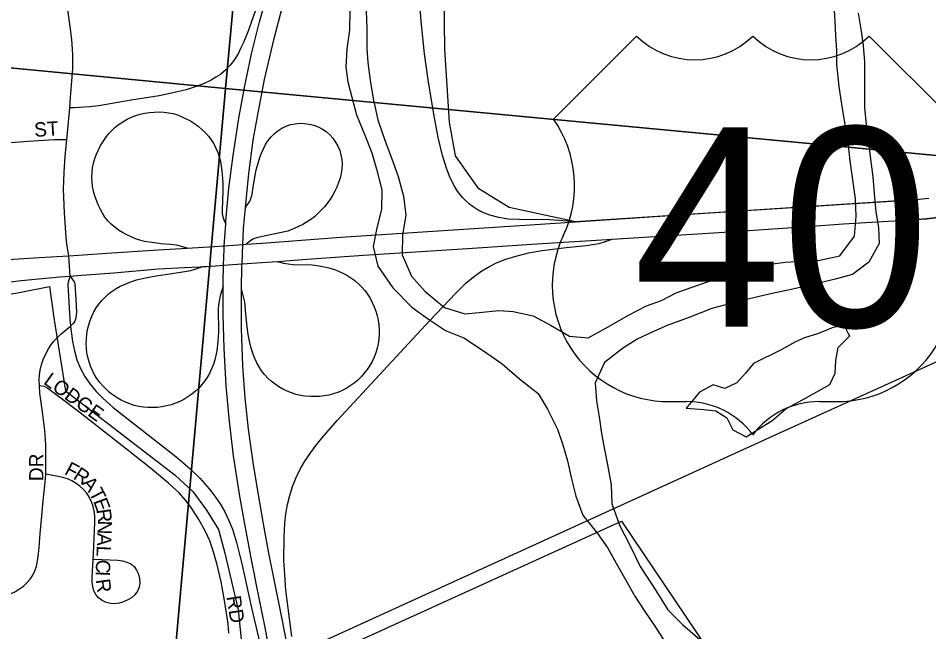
# Model space of a CAD drawing. Extents: x 1410790 to 1770854, y 566777 to 831614.
# Drawn here: x 1587524 to 1590704, y 702854 to 704996 of the extents above; entities that cross this region are included whole.
import ezdxf

# ---------------------------------------------------------------- set-up
doc = ezdxf.new("R2010")
doc.units = 0
for name, color, linetype in [('GM_X_City_Street', 7, 'Continuous'), ('GM_X_City_Street_Text', 7, 'Continuous'), ('GM_X_Corporation', 7, 'Continuous'), ('GM_X_County_Road', 7, 'Continuous'), ('GM_X_Interchange_Ramps', 7, 'Continuous'), ('GM_X_Major_River', 7, 'Continuous'), ('GM_X_Minor_Lake', 7, 'Continuous'), ('GM_X_Rail_Line', 7, 'Continuous'), ('GM_X_Section', 7, 'Continuous'), ('GM_X_Township_Subdivision', 7, 'Continuous'), ('GM_X_Township_Subdivision_Text', 7, 'Continuous'), ('GM_X_US_Location', 7, 'Continuous'), ('GM_X_US_Route', 7, 'Continuous'), ('GM_X_US_Shield', 7, 'Continuous')]:
    doc.layers.add(name, color=color, linetype=linetype)

msp = doc.modelspace()

# ---------------------------------------------------------------- linework, layer by layer
at = {"layer": 'GM_X_City_Street'}
for points in [[(1587598.6, 703712.9), (1587597.6, 703732.7), (1587598.7, 703751.2), (1587600.7, 703767), (1587604.1, 703782.5), (1587608.9, 703797.8), (1587614.9, 703812.7), (1587629.5, 703841.3), (1587638.1, 703854.8), (1587647.6, 703867.6), (1587654.8, 703875.7), (1587673.7, 703893.7), (1587686.9, 703904.5), (1587693.3, 703909.8), (1587706.3, 703920.5)], [(1588260.1, 702848.7), (1588257, 702881.8), (1588244.5, 702963.3), (1588232.3, 703028.2), (1588217.8, 703092.6), (1588204, 703140.3), (1588192.7, 703171.5), (1588179.2, 703201.9), (1588155.3, 703245.6), (1588128, 703287.2), (1588107.8, 703313.6), (1588085.5, 703338.3), (1588049.2, 703372.3), (1587986.1, 703425.3), (1587908.3, 703486.3), (1587739.9, 703618), (1587664.1, 703674.9), (1587631.5, 703700), (1587623.4, 703705.6), (1587615.4, 703709.6), (1587606.9, 703711.8), (1587598.6, 703712.9)], [(1587619.8, 703404.1), (1587620.9, 703425.4), (1587620.3, 703507.5), (1587616.8, 703556.9), (1587608.6, 703622.1), (1587599.9, 703686.8), (1587598.6, 703712.9)], [(1587393.1, 702996.3), (1587400.2, 702990.5), (1587416.4, 702983.5), (1587433.2, 702980.5), (1587449.9, 702979.4), (1587466.7, 702980.3), (1587483, 702983.3), (1587499, 702987.9), (1587514.3, 702994.6), (1587528.5, 703003.2), (1587541.8, 703013.2), (1587554.4, 703024.4), (1587565.7, 703037.1), (1587575.2, 703051.2), (1587582.3, 703066.6), (1587587.3, 703082.6), (1587593.7, 703115.4), (1587597.4, 703148.1), (1587600.9, 703197), (1587605, 703245.7), (1587611.4, 703310.8), (1587618.3, 703376.1), (1587619.8, 703404.1)], [(1587787.7, 703107.6), (1587872, 703103.5), (1587887.9, 703101.3), (1587903.2, 703097.2), (1587916.9, 703090.5), (1587928.5, 703081.1), (1587937.5, 703068.9), (1587943.9, 703054.6), (1587947.7, 703039.4), (1587948.8, 703024.1), (1587946.6, 703009.1), (1587940.7, 702995.1), (1587931.6, 702982.8), (1587919.9, 702972.7), (1587906.4, 702964.7), (1587891.9, 702958), (1587876.9, 702953.4), (1587861.5, 702951.3), (1587846.1, 702952.3), (1587831, 702956.2), (1587816.9, 702962.7), (1587804.7, 702971.7), (1587795.1, 702983.3), (1587788.5, 702997.2), (1587784.5, 703012.3), (1587782.5, 703028), (1587782.4, 703044), (1587786.4, 703126), (1587791.5, 703235.5), (1587791.1, 703258.1), (1587789.5, 703275), (1587785.9, 703291.6), (1587780.2, 703307.6), (1587772.6, 703322.9), (1587763.2, 703337.1), (1587752.1, 703350), (1587739.6, 703361.6), (1587726, 703371.7), (1587711.5, 703380.4), (1587696, 703387.5), (1587679.8, 703392.8), (1587663.2, 703395.9), (1587619.8, 703404.1)]]:
    msp.add_lwpolyline(points, dxfattribs=at)
at = {"layer": 'GM_X_Corporation'}
for points in [[(1590762.7, 704303.5), (1590698, 704295.8), (1590628, 704291), (1590631.9, 704361), (1589470.1, 704285.1), (1589238.6, 704334.5), (1589132.6, 704400.4), (1589051.3, 704515.8), (1589030.5, 704633), (1589013.4, 704886.4), (1589011.3, 705078.1)], [(1587107.8, 703964.5), (1587527.2, 704037.8), (1587632.7, 704059.7), (1587648.2, 703949.5), (1587688.7, 703695), (1588072.1, 703400.6), (1588134.1, 703343.3), (1588181.4, 703278.1), (1588223.9, 703210.9), (1588245.7, 703127.7), (1588292, 702930.1), (1588321.4, 702643.7), (1589630.6, 703240.3), (1589929.6, 702797.1), (1590419, 702441.5), (1590553, 702209.4), (1590555.2, 701747.1), (1590650.4, 701726.7), (1591000, 704367.7)]]:
    msp.add_lwpolyline(points, dxfattribs=at)
at = {"layer": 'GM_X_County_Road'}
for points in [[(1587703.7, 704682.8), (1587706.7, 704719.5), (1587714.4, 704820.2), (1587714.7, 704869.2), (1587711.4, 704921.4), (1587705.9, 704966.7), (1587695.7, 705033.2), (1587677.7, 705126.3), (1587655.6, 705233.1)], [(1587693.6, 704571.7), (1587699.6, 704632.6), (1587703.7, 704682.8)], [(1587700.6, 704166.6), (1587694.9, 704199.8), (1587692.3, 704218), (1587690.2, 704247.7), (1587685.5, 704316.5), (1587681.6, 704399.5), (1587684, 704457.4), (1587687.9, 704514.5), (1587693.6, 704571.7)], [(1587705.6, 704095.5), (1587700.6, 704166.6)]]:
    msp.add_lwpolyline(points, dxfattribs=at)
at = {"layer": 'GM_X_Interchange_Ramps'}
for points in [[(1589470.1, 704285.1), (1589411.6, 704289.7), (1589364.1, 704293.4), (1589312.4, 704292.3), (1589235.5, 704294.7), (1589203.1, 704299.7), (1589171.4, 704308.1), (1589156, 704313.8), (1589141, 704320.5), (1589126.6, 704328.3), (1589112.8, 704337), (1589099.7, 704347), (1589087.5, 704357.8), (1589076.1, 704369.6), (1589065.7, 704382.2), (1589056, 704395.4), (1589047.3, 704409.3), (1589032.4, 704438.5), (1589020.4, 704469), (1589006.1, 704516.1), (1588991, 704580), (1588975.2, 704660.4), (1588956.6, 704773.7), (1588943.4, 704871.1), (1588931.8, 704985.2), (1588922.2, 705116)], [(1588356.1, 705033.4), (1588337.7, 704980.8), (1588327.7, 704954.3), (1588310.4, 704910.9), (1588302, 704892.1), (1588293.5, 704873.7), (1588277.8, 704849.8), (1588264.7, 704832.1), (1588249.1, 704815.7), (1588230, 704799.1), (1588214.4, 704789.6), (1588197.9, 704780.1), (1588171.1, 704767.4), (1588141.5, 704755.8), (1588110.1, 704745.6), (1588079.5, 704738.5), (1588048.3, 704731.7), (1588015.9, 704725.1), (1587918.6, 704709.5), (1587805, 704690.5), (1587772.4, 704686.5), (1587755.9, 704684.9), (1587720.3, 704683.5), (1587703.7, 704682.8)], [(1588113.8, 704193.2), (1588094.3, 704198.9), (1588087.8, 704200.8), (1588075, 704203.3), (1588056.1, 704206), (1588022.2, 704208.4), (1587999.6, 704211.3), (1587980.9, 704213.9), (1587964.6, 704216.6), (1587948.6, 704220.7), (1587933, 704225.9), (1587902.8, 704239.3), (1587888.3, 704247.2), (1587874.4, 704256.1), (1587861.1, 704265.9), (1587848.7, 704276.9), (1587837.3, 704288.8), (1587827, 704301.7), (1587817.9, 704315.5), (1587809.8, 704329.9), (1587802.8, 704344.8), (1587791.3, 704375.8), (1587787, 704391.8), (1587783.9, 704408), (1587781.8, 704424.4), (1587781.2, 704440.8), (1587781.9, 704457.4), (1587783.9, 704473.7), (1587787.2, 704489.9), (1587791.7, 704505.8), (1587797.3, 704521.4), (1587803.9, 704536.5), (1587811.5, 704551.2), (1587820.1, 704565.4), (1587829.5, 704578.9), (1587839.8, 704591.8), (1587851, 704604), (1587863.1, 704615.2), (1587876, 704625.5), (1587889.7, 704634.7), (1587904, 704642.9), (1587919, 704649.9), (1587934.4, 704655.8), (1587950.3, 704660.5), (1587966.4, 704664.1), (1587982.7, 704666.6), (1587999.2, 704668.2), (1588015.7, 704668.7), (1588032.2, 704668), (1588048.6, 704666.1), (1588064.7, 704662.8), (1588080.6, 704658.1), (1588095.9, 704652.1), (1588110.9, 704645), (1588125.4, 704637.1), (1588139.3, 704628.2), (1588152.7, 704618.5), (1588165.4, 704607.9), (1588177.3, 704596.6), (1588188.4, 704584.3), (1588198.3, 704571.1), (1588207, 704557.1), (1588214.5, 704542.4), (1588220.7, 704527.1), (1588225.9, 704511.4), (1588230, 704495.4), (1588235.5, 704462.8), (1588236.7, 704451.1), (1588238.7, 704417.7), (1588238.7, 704393.6), (1588235.7, 704325.2), (1588236.3, 704314.1), (1588238.7, 704302), (1588242.3, 704291.8), (1588248.5, 704276.3)], [(1588317.5, 704335.4), (1588332.6, 704357.7), (1588337.7, 704368.5), (1588341.3, 704381.5), (1588345.6, 704414.5), (1588349.9, 704440), (1588354.2, 704461.6), (1588358.3, 704478.4), (1588367.6, 704509.9), (1588373.4, 704525.3), (1588380.1, 704540.3), (1588387.8, 704554.8), (1588396.8, 704568.6), (1588407, 704581.4), (1588418.5, 704593), (1588431.2, 704603.3), (1588445.1, 704612), (1588459.9, 704619.1), (1588475.4, 704624.3), (1588491.4, 704627.7), (1588507.8, 704629.1), (1588524.2, 704628.7), (1588540.4, 704626.5), (1588556.3, 704622.5), (1588571.7, 704616.6), (1588586.2, 704609.1), (1588599.7, 704599.9), (1588612.1, 704589.2), (1588623.1, 704577.1), (1588632.6, 704563.7), (1588640.6, 704549.4), (1588646.8, 704534.3), (1588651.3, 704518.5), (1588654.1, 704502.4), (1588655, 704486.1), (1588654.2, 704469.8), (1588651.9, 704453.5), (1588648.1, 704437.6), (1588643, 704422), (1588636.9, 704405.8), (1588629.8, 704392), (1588621.5, 704377.5), (1588611.9, 704362.1), (1588593.3, 704337.6), (1588570.8, 704313.8), (1588558.5, 704303), (1588545.5, 704292.9), (1588517.8, 704275.4), (1588488.3, 704261.2), (1588465.2, 704252.7), (1588371.4, 704232.3), (1588356, 704228.8), (1588343.9, 704224), (1588335, 704218.9), (1588320.1, 704206.7)], [(1588479.6, 702837.3), (1588458.5, 702998.8), (1588453.7, 703070.1), (1588452.2, 703102.7), (1588452.3, 703184.1), (1588454.7, 703233.3), (1588458.6, 703265.9), (1588464.5, 703298.2), (1588472.4, 703330.1), (1588482.4, 703361.4), (1588494.6, 703391.9), (1588509.1, 703421.4), (1588525.5, 703449.9), (1588539.8, 703471.6), (1588561.5, 703500.2), (1588584, 703529.2), (1588638, 703591.1), (1588961.6, 703941), (1589052.3, 704036.2), (1589087.9, 704070.4), (1589113, 704091.7), (1589139.4, 704111.1), (1589167.4, 704128.2), (1589196.9, 704142.7), (1589227.5, 704154.6), (1589258.9, 704164.5), (1589306.6, 704176.3), (1589354.2, 704185.2), (1589437.6, 704195.6), (1589507.6, 704201.9), (1589531.2, 704205.6), (1589553.2, 704209.7), (1589574.6, 704216), (1589598.7, 704224.5)], [(1588239.2, 704060.5), (1588229.5, 704027.1), (1588225.2, 704008), (1588223.4, 703995), (1588222.5, 703981.4), (1588222.9, 703899.9), (1588221.1, 703867.3), (1588217.1, 703834.9), (1588210.1, 703803.1), (1588205.4, 703787.5), (1588199.5, 703772.2), (1588192.6, 703757.5), (1588184.7, 703743.3), (1588175.6, 703729.7), (1588165.6, 703716.8), (1588154.6, 703704.8), (1588142.8, 703693.7), (1588130.1, 703683.4), (1588116.7, 703674.1), (1588102.9, 703664.9), (1588088.7, 703657.8), (1588073.2, 703651.8), (1588057.8, 703646.4), (1588042, 703642.1), (1588026, 703639), (1588009.8, 703637), (1587993.5, 703636.2), (1587977.2, 703636.4), (1587961, 703637.9), (1587944.9, 703640.5), (1587929, 703644.3), (1587913.5, 703649.3), (1587898.4, 703655.4), (1587883.7, 703662.5), (1587869.5, 703670.6), (1587855.9, 703679.6), (1587843, 703689.6), (1587830.7, 703700.4), (1587819.3, 703711.9), (1587808.6, 703724.3), (1587799, 703737.5), (1587790.4, 703751.3), (1587782.9, 703765.8), (1587776.5, 703780.8), (1587771.2, 703796.2), (1587767.1, 703812), (1587764.1, 703828.1), (1587762.3, 703844.3), (1587761.6, 703860.6), (1587762, 703876.9), (1587763.6, 703893.1), (1587766.3, 703909.2), (1587770.2, 703925.1), (1587775.1, 703940.6), (1587781.1, 703955.8), (1587788.3, 703970.4), (1587796.6, 703984.5), (1587805.8, 703997.9), (1587816.1, 704010.6), (1587827.4, 704022.4), (1587839.5, 704033.2), (1587852.4, 704043.1), (1587866.1, 704052), (1587880.4, 704059.9), (1587895.2, 704066.7), (1587913.5, 704074.1), (1587937.1, 704082), (1587968.3, 704089.3), (1587998.5, 704094.8), (1588106.1, 704111.3), (1588127, 704115), (1588141.2, 704119.5), (1588170.3, 704128.6)], [(1588429.7, 704147), (1588450, 704141.1), (1588467.2, 704137.8), (1588483.9, 704135.9), (1588550.7, 704134.4), (1588575.1, 704131.1), (1588608.4, 704124.1), (1588628.3, 704118.2), (1588642.4, 704113.1), (1588657.3, 704106.2), (1588671.9, 704098.5), (1588685.8, 704089.8), (1588699.2, 704080.1), (1588711.7, 704069.5), (1588723.4, 704057.9), (1588734.1, 704045.4), (1588743.8, 704032.2), (1588752.6, 704018.2), (1588760.4, 704003.7), (1588767.2, 703988.7), (1588773, 703973.2), (1588777.8, 703957.5), (1588781.4, 703941.4), (1588783.8, 703925.1), (1588784.9, 703908.7), (1588784.8, 703892.3), (1588783.5, 703875.9), (1588781, 703859.6), (1588777.3, 703843.5), (1588772.5, 703827.8), (1588766.6, 703812.4), (1588759.6, 703797.5), (1588751.5, 703783.2), (1588742.4, 703769.5), (1588732.4, 703756.4), (1588721.5, 703744.1), (1588709.7, 703732.5), (1588697.2, 703721.9), (1588683.8, 703712.2), (1588669.8, 703703.6), (1588655.2, 703696.1), (1588640, 703689.7), (1588624.4, 703684.4), (1588608.5, 703680.3), (1588592.3, 703677.2), (1588576, 703675.4), (1588559.5, 703674.6), (1588543.1, 703675), (1588526.7, 703676.4), (1588510.4, 703678.9), (1588494.4, 703682.6), (1588478.6, 703687.4), (1588463.4, 703693.5), (1588448.6, 703700.8), (1588434.4, 703709.1), (1588420.8, 703718.4), (1588407.8, 703728.5), (1588395.6, 703739.6), (1588384.3, 703751.5), (1588374.2, 703764.5), (1588365.2, 703778.2), (1588357.3, 703792.7), (1588350.6, 703807.7), (1588344.1, 703822.9), (1588337.6, 703844.5), (1588331.8, 703867.9), (1588327.1, 703891.3), (1588323.1, 703917.9), (1588317.9, 703975.2), (1588316.6, 703995), (1588315.5, 704004.5), (1588313.5, 704013.8), (1588303.8, 704051.3)], [(1587705.6, 704095.5), (1587698, 704074.3), (1587697, 704070), (1587696.7, 704065.6), (1587704.7, 703945.1), (1587706.3, 703920.5), (1587713.7, 703867), (1587719.9, 703834.9), (1587728.9, 703803.6), (1587741.1, 703773.3), (1587756.7, 703744.8), (1587775.5, 703718.1), (1587796.5, 703693.1), (1587819.2, 703669.7), (1587855.7, 703637.1), (1587984.1, 703536.5), (1588073.9, 703465.9), (1588123.6, 703423.7), (1588158.8, 703389.8), (1588191.2, 703353.2), (1588211, 703327.3), (1588229.2, 703300.2), (1588245.5, 703272), (1588259.7, 703242.6), (1588271.9, 703212.4), (1588286.4, 703165.7), (1588306, 703086.5), (1588339.1, 702937.3), (1588388.1, 702730.1)], [(1587705.6, 704095.5), (1587719.4, 704076), (1587721, 704071.6), (1587721.7, 704067.4), (1587725.5, 704015.5), (1587727.3, 703970.1), (1587726.5, 703958.2), (1587724, 703945.7), (1587721.7, 703938.4), (1587716.4, 703930.1), (1587706.3, 703920.5)]]:
    msp.add_lwpolyline(points, dxfattribs=at)
at = {"layer": 'GM_X_Major_River'}
for points in [[(1589821.4, 704037.2), (1589874, 704056), (1589934.6, 704076.6), (1590015.5, 704106.8), (1590092.1, 704125.1), (1590142.4, 704135.9), (1590202.8, 704144.5), (1590261, 704147.2), (1590323.2, 704151.7), (1590393.7, 704166.1), (1590445.4, 704235.1), (1590451.1, 704305.2), (1590448.5, 704365.4), (1590436.5, 704448), (1590429.7, 704498.3), (1590423.2, 704562.6), (1590412.6, 704625.1), (1590400.3, 704695.6), (1590391.8, 704757.9), (1590383.6, 704834.4), (1590382.8, 704884.5), (1590380, 704934.8), (1590377.2, 704987), (1590373, 705061.3)], [(1588682.7, 705024.8), (1588681, 704954.6), (1588671.5, 704888.7), (1588667.9, 704824.5), (1588674.7, 704774.2), (1588689.5, 704719.7), (1588706, 704659.1), (1588736.3, 704582.2), (1588759, 704525.5), (1588775.6, 704468.9), (1588793.9, 704396.3), (1588792.3, 704328.1), (1588776.8, 704264.3), (1588763.2, 704198.4), (1588779.6, 704129.8), (1588831.9, 704054.4), (1588898.4, 703986.6), (1588953.6, 703947.2), (1589016.7, 703905.6), (1589080.2, 703880.1), (1589149.3, 703834.3), (1589214.3, 703788.7), (1589275.2, 703737.1), (1589340.1, 703685.4), (1589372.9, 703630.5), (1589407.3, 703561.5), (1589426, 703506.9), (1589442.7, 703450.3), (1589455.3, 703391.9), (1589471.8, 703327.3), (1589496.3, 703260.6), (1589546.9, 703197.2), (1589583.8, 703146.2), (1589612.6, 703093.4), (1589641.4, 703042.6), (1589677.9, 702977.5), (1589712.7, 702924.6), (1589749.5, 702869.6), (1589782.4, 702818.7)], [(1588738.8, 705021.5), (1588741.3, 704959.2), (1588741.6, 704891), (1588744.5, 704840.8), (1588753, 704778.4), (1588765.4, 704709.9), (1588779.8, 704641.4), (1588806, 704566.5), (1588832.4, 704495.7), (1588851.2, 704443.1), (1588869.6, 704374.4), (1588878, 704308), (1588866.4, 704240.1), (1588864.7, 704170), (1588897, 704095), (1588945.8, 704041.7), (1589012.6, 703986), (1589084.2, 703964.2), (1589134.4, 703969), (1589202.7, 703975.5), (1589252.8, 703972.3), (1589322.5, 703956.6), (1589385.9, 703923), (1589449.1, 703885.4), (1589515.1, 703879.9), (1589584.1, 703918.4), (1589655.2, 703958.8), (1589718.1, 703991.4), (1589770.7, 704010.3), (1589821.4, 704037.2)], [(1590458, 705013.2), (1590468.5, 704950.7), (1590475.3, 704900.4), (1590480, 704844.1), (1590480, 704759.9), (1590480.2, 704685.7), (1590485, 704635.4), (1590491.8, 704581.1), (1590500.1, 704512.7), (1590508.5, 704442.3), (1590513.1, 704384), (1590519.6, 704319.6), (1590528.3, 704265.3), (1590531, 704209), (1590495.3, 704143.7), (1590438.2, 704100.9), (1590377.7, 704084.3), (1590325.3, 704071.5), (1590274.9, 704060.6), (1590218.5, 704047.9), (1590168.1, 704037)], [(1590168.1, 704037), (1590111.7, 704024.3), (1590059.3, 704011.5), (1589998.8, 703996.9), (1589946.4, 703982.1), (1589869.5, 703951.8), (1589790.7, 703923.5), (1589740, 703900.7), (1589685.3, 703875.9), (1589634.4, 703843), (1589571.2, 703794.3), (1589539.4, 703722.8), (1589543.9, 703660.6), (1589552.6, 703604.2), (1589561.2, 703545.8), (1589570, 703495.5), (1589582.7, 703437), (1589595, 703366.5), (1589597.4, 703300.3), (1589625.7, 703223.4), (1589660.2, 703156.4), (1589696.4, 703081.4), (1589750.6, 702997.9), (1589793, 702930.7), (1589843.9, 702879.4), (1589912.7, 702819.6)]]:
    msp.add_lwpolyline(points, dxfattribs=at)
at = {"layer": 'GM_X_Minor_Lake'}
for points in [[(1590423.2, 703896.5), (1590408.7, 703924.7), (1590366.7, 703914.9), (1590318.6, 703895.3), (1590270.5, 703879.6), (1590238.5, 703865.8), (1590188.3, 703838.1), (1590092.1, 703790.8), (1590063.8, 703756.9), (1590033.6, 703723.1), (1589991.5, 703703.4), (1589951.7, 703715.7), (1589903.5, 703690), (1589857.1, 703634)], [(1589857.1, 703634), (1589919, 703629.8), (1589961, 703625.5), (1589998.7, 703601.2), (1590020.4, 703558.9), (1590066.1, 703534.6), (1590120.3, 703568.2), (1590156.4, 703590), (1590204.7, 703631.7), (1590262.9, 703663.3), (1590313, 703691), (1590359.2, 703716.7), (1590377.4, 703756.6), (1590379.8, 703800.7), (1590388.1, 703846.7), (1590428.4, 703886.5), (1590423.2, 703896.5)]]:
    msp.add_lwpolyline(points, dxfattribs=at)
at = {"layer": 'GM_X_Rail_Line'}
msp.add_lwpolyline([(1585041.3, 701207.8), (1586608.4, 701919.7), (1587393.1, 702274), (1588441.7, 702753.1), (1590147.7, 703531.7), (1590802, 703828.9)], dxfattribs=at)
at = {"layer": 'GM_X_Section'}
for points in [[(1583457.2, 710550.8), (1588736.5, 710042.5), (1588248, 704750.8), (1582978.6, 705257)], [(1588736.5, 710042.5), (1594039.9, 709527.8), (1593585.4, 704247.5), (1588248, 704750.8)], [(1582978.6, 705257), (1588248, 704750.8), (1587775.4, 699456.9), (1582419.4, 699882.5)], [(1588248, 704750.8), (1593585.4, 704247.5), (1593108.3, 699057.6), (1587775.4, 699456.9)]]:
    msp.add_lwpolyline(points, close=True, dxfattribs=at)
at = {"layer": 'GM_X_Township_Subdivision'}
msp.add_lwpolyline([(1587693.6, 704571.7), (1587675.6, 704571.7), (1587649.9, 704571.7), (1587558.1, 704565.4), (1587407.5, 704553.5), (1587294.5, 704545.2)], dxfattribs=at)
at = {"layer": 'GM_X_US_Route'}
for points in [[(1588303.7, 704046.1), (1588303.8, 704051.3), (1588305.2, 704129.1), (1588305.6, 704138), (1588308.7, 704205.8), (1588311.2, 704260.2), (1588317.5, 704335.4), (1588329.5, 704454), (1588344.8, 704569.9), (1588361.8, 704665.1), (1588383.8, 704781.6), (1588417.4, 704925.6), (1588446.7, 705037.2), (1588482, 705147.1), (1588513.8, 705241), (1588555.3, 705354.5), (1588611.8, 705493.7)], [(1588399.6, 702800.3), (1588386, 702869), (1588354.8, 703022.4), (1588348.6, 703054.1), (1588341.3, 703092.8), (1588317.1, 703223.3), (1588306.4, 703281.4), (1588298.1, 703327.5), (1588276.4, 703467.7), (1588260.5, 703598.2), (1588250.3, 703712.8), (1588242.7, 703844.1), (1588239.2, 703959.2), (1588239.2, 704060.5), (1588239.3, 704074.2), (1588241.1, 704133.5), (1588242.9, 704189.2), (1588243.7, 704201), (1588248.5, 704276.3), (1588249.3, 704287.6), (1588260.1, 704402.2), (1588274.5, 704516.3), (1588294.6, 704646.4), (1588315.2, 704759.6), (1588339.2, 704872.1), (1588367.1, 704983.7), (1588398.4, 705094.5)], [(1587344.4, 704143.9), (1587597.3, 704159.9), (1587700.6, 704166.6), (1587833.1, 704175.9), (1588012.7, 704187.6), (1588113.8, 704193.2), (1588209.7, 704198.4), (1588243.7, 704201), (1588308.7, 704205.8), (1588320.1, 704206.7), (1588375.7, 704210.8), (1588650.6, 704231), (1589311.7, 704274.7), (1589470.1, 704285.1), (1589920.8, 704314.7), (1590555.1, 704356.4), (1590631.9, 704361), (1590670.7, 704364.6), (1590704.6, 704367.9)], [(1590635.3, 704291.5), (1590698, 704295.7), (1590762.7, 704303.5), (1590810.9, 704311.4), (1590858.4, 704322.1), (1590890.1, 704330.3), (1590940.6, 704345.9), (1590984.1, 704361), (1591000, 704367.7)], [(1589266.8, 704203.7), (1589318.4, 704207), (1589598.7, 704224.5), (1589989.2, 704249), (1590279.3, 704268.7), (1590407, 704278.4), (1590562.3, 704287.1), (1590628, 704291), (1590635.3, 704291.5)], [(1588212.6, 704131.5), (1588241.1, 704133.5), (1588273, 704135.9), (1588305.6, 704138), (1588375.3, 704142.6), (1588429.7, 704147), (1588532.2, 704155.1), (1588729.7, 704168.6), (1589092.8, 704192.4), (1589266.8, 704203.7)], [(1587705.6, 704095.5), (1587744.4, 704098.3), (1587857.5, 704107.5), (1588012.2, 704120.4), (1588104.6, 704125.8), (1588159.7, 704128.2)], [(1588159.7, 704128.2), (1588170.3, 704128.6), (1588180.5, 704129.1), (1588212.6, 704131.5)], [(1586788.8, 703984.1), (1586866.8, 703994.4), (1586909.1, 704000.5), (1586917.7, 704001.6), (1587033.5, 704016), (1587269.9, 704047.4), (1587534.5, 704079.9), (1587668.7, 704092.9), (1587705.6, 704095.5)], [(1588465.8, 702796.1), (1588458.7, 702832.1), (1588441, 702920.5), (1588419.1, 703030.7), (1588399.6, 703128.5), (1588380.2, 703231), (1588368.3, 703305.4), (1588363.2, 703332), (1588344.2, 703445.1), (1588327.7, 703561.4), (1588316.4, 703670.8), (1588308.6, 703781), (1588303.4, 703912.1), (1588303.4, 704028.4), (1588303.7, 704046.1)]]:
    msp.add_lwpolyline(points, dxfattribs=at)
at = {"layer": 'GM_X_US_Shield'}
for p, q in [((1589683.7, 704933.8), (1589393.6, 704643.8)), ((1590785.8, 704643.8), (1590495.8, 704933.8)), ((1589799.7, 703657.6), (1589857.7, 703657.6)), ((1590321.8, 703657.6), (1590379.8, 703657.6))]:
    msp.add_line(p, q, dxfattribs=at)
for centre, radius, start, end in [((1589886.7, 705140.9), 290, 225.573, 314.427), ((1590292.8, 705140.9), 290, 225.573, 314.427), ((1589061, 704410.9), 406.1, 334.5471, 35.0009), ((1589795.2, 704063.7), 406.1, 154.8319, 270.6383), ((1590384.3, 704063.7), 406.1, 269.3617, 25.1681), ((1589857.7, 703367.6), 290, 36.8699, 90), ((1590321.8, 703367.6), 290, 90, 143.1301)]:
    msp.add_arc(centre, radius, start, end, dxfattribs=at)

# ---------------------------------------------------------------- texts
at = {"layer": 'GM_X_City_Street_Text'}
for s, rotation, p in [('LODGE', 324.3251, (1587609.1, 703721.7)), ('DR', 90, (1587612, 703379.5)), ('F', 331.9195, (1587682.4, 703405.7)), ('R', 327.3742, (1587712.6, 703389.7)), ('A', 310.049, (1587742.9, 703371)), ('T', 297.5181, (1587769.7, 703339.7)), ('E', 290.345, (1587785.2, 703310)), ('R', 278.1645, (1587796.8, 703279.7)), ('N', 267.9234, (1587802.3, 703242.8)), ('A', 267.4202, (1587800.7, 703199)), ('L', 267.3763, (1587798.7, 703155)), ('C', 267.403, (1587796.5, 703106.7)), ('I', 267.7642, (1587794.7, 703066.8)), ('R', 277.7541, (1587794.3, 703035.3)), ('RD', 278.9673, (1588251, 702976.2))]:
    msp.add_text(s, height=50, rotation=rotation, dxfattribs=at).set_placement(p)
at = {"layer": 'GM_X_Township_Subdivision_Text'}
msp.add_text('ST', height=50, rotation=3.5746, dxfattribs=at).set_placement((1587581.2, 704581.4))
at = {"layer": 'GM_X_US_Location'}
for s in ['/', '0']:
    msp.add_text(s, height=1, dxfattribs=at).set_placement((1590089.4, 704261.2))
msp.add_text('40', height=1, rotation=0, dxfattribs=at).set_placement((1589882.9, 704054.2))
at = {"layer": 'GM_X_US_Shield'}
msp.add_text('40', height=696.1, dxfattribs=at).set_placement((1589671.6, 703918.7))

doc.saveas('drawing.dxf')
